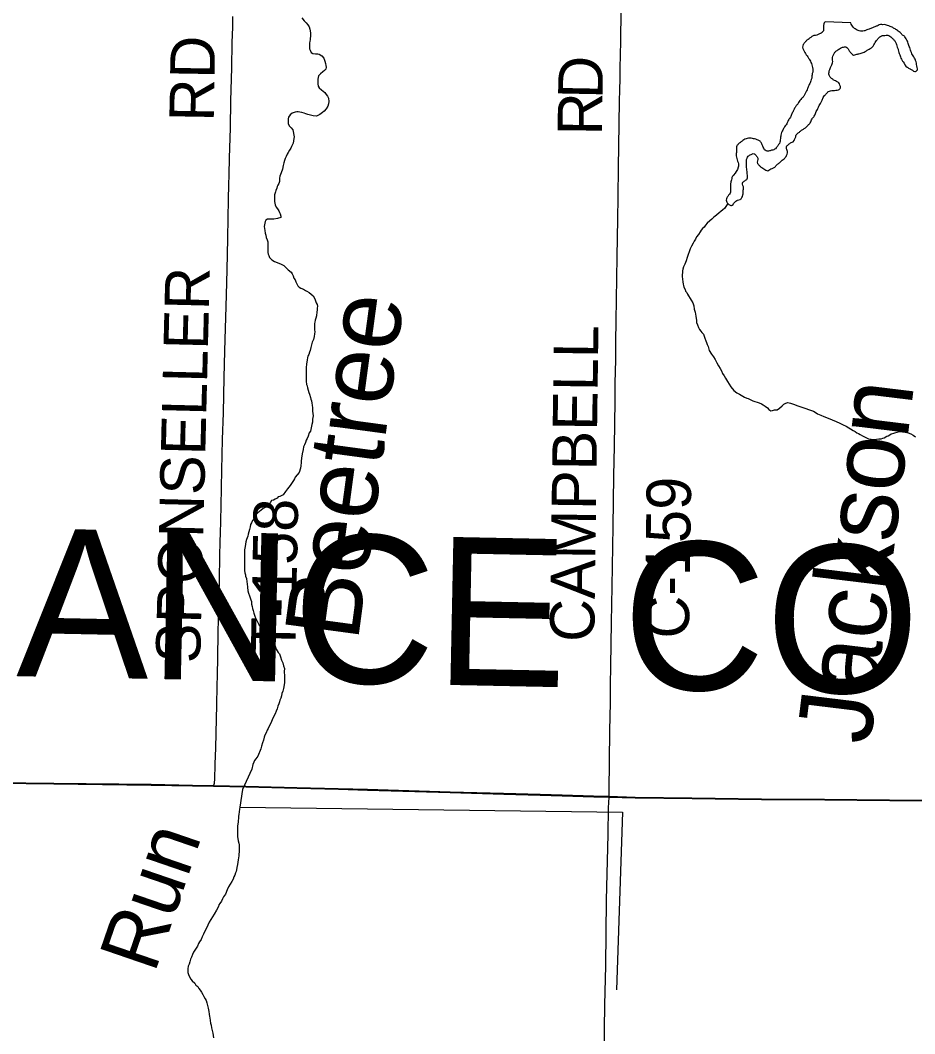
# Model space of a CAD drawing. Extents: x -483 to 680, y 0 to 440.
# Drawn here: x 186.6 to 243.8, y 110.1 to 175 of the extents above; entities that cross this region are included whole.
import ezdxf

# ---------------------------------------------------------------- set-up
doc = ezdxf.new("R2010")
doc.units = 0
for name, color, linetype in [('GM_X_County_Road', 7, 'Continuous'), ('GM_X_County_Road_Text', 7, 'Continuous'), ('GM_X_County_Text', 7, 'Continuous'), ('GM_X_Minor_Lake', 7, 'Continuous'), ('GM_X_Minor_Lake_Text', 7, 'Continuous'), ('GM_X_Minor_River', 7, 'Continuous'), ('GM_X_Minor_River_Text', 7, 'Continuous'), ('GM_X_Township_Road', 7, 'Continuous'), ('GM_X_Township_Road_Text', 7, 'Continuous'), ('SH_Cut_Line', 7, 'Continuous')]:
    doc.layers.add(name, color=color, linetype=linetype)

msp = doc.modelspace()

# ---------------------------------------------------------------- linework, layer by layer
at = {"layer": 'GM_X_County_Road'}
msp.add_lwpolyline([(224.218, 125.28), (224.224, 125.698), (224.248, 127.556), (224.281, 129.546), (224.306, 131.317), (224.323, 132.436), (224.343, 133.679), (224.387, 136.445), (224.414, 138.745), (224.481, 142.598), (224.502, 144.183), (224.53, 145.83), (224.561, 147.726), (224.605, 150.616), (224.619, 151.766), (224.645, 153.258), (224.654, 154.408), (224.677, 155.744), (224.737, 159.846), (224.778, 162.27), (224.798, 163.637), (224.823, 165.595), (224.853, 166.9), (224.896, 169.821), (224.912, 170.505), (224.923, 171.252), (224.939, 171.903), (224.977, 173.612), (225.006, 175.605)], dxfattribs=at)
at = {"layer": 'GM_X_Minor_Lake'}
msp.add_line((239.676, 174.8), (238.039, 174.867), dxfattribs=at)
for points in [[(238.039, 174.867), (238.031, 174.866), (237.952, 174.735), (237.928, 174.564), (237.943, 174.393), (237.881, 174.224), (237.688, 174.096), (237.515, 174.024), (237.324, 173.992), (237.15, 173.901), (237.014, 173.791), (236.879, 173.699), (236.761, 173.57), (236.643, 173.421), (236.601, 173.251), (236.653, 173.078), (236.744, 172.905), (236.927, 172.634), (237.018, 172.48), (237.163, 172.21), (237.215, 172.037), (237.248, 171.846), (237.243, 171.656), (237.201, 171.486), (237.197, 171.354), (237.155, 171.184), (237.113, 171.033), (236.992, 170.808), (236.911, 170.601), (236.85, 170.451), (236.769, 170.282), (236.67, 170.113), (236.533, 169.965), (236.336, 169.704), (236.237, 169.555), (236.118, 169.387), (236.018, 169.2), (235.918, 168.994), (235.817, 168.768), (235.678, 168.563), (235.617, 168.412), (235.538, 168.282), (235.439, 168.151), (235.338, 167.945), (235.258, 167.795), (235.216, 167.625), (235.193, 167.493), (235.17, 167.322), (235.147, 167.171), (235.067, 167.021), (234.948, 166.853), (234.754, 166.687), (234.62, 166.653), (234.428, 166.601)], [(238.002, 170.154), (238.12, 170.284), (238.256, 170.413), (238.391, 170.466), (238.562, 170.481), (238.715, 170.496), (238.887, 170.529), (239.023, 170.659), (238.99, 170.831), (238.917, 170.965), (238.768, 171.064), (238.636, 171.125), (238.487, 171.224), (238.357, 171.341), (238.285, 171.514), (238.289, 171.647), (238.331, 171.817), (238.392, 171.949), (238.472, 172.117), (238.514, 172.249), (238.518, 172.42), (238.504, 172.592), (238.565, 172.761), (238.665, 172.929), (238.801, 173.04), (239.014, 173.186), (239.206, 173.257), (239.359, 173.272), (239.489, 173.173), (239.58, 173.019), (239.728, 172.844), (239.858, 172.745), (240.011, 172.779), (240.203, 172.831), (240.337, 172.866), (240.606, 172.972), (240.78, 173.082), (240.915, 173.173), (241.07, 173.264), (241.149, 173.395), (241.229, 173.545), (241.328, 173.675), (241.446, 173.824), (241.582, 173.935), (241.717, 173.988), (241.85, 174.003), (242.041, 174.017), (242.172, 173.957), (242.303, 173.858), (242.432, 173.722), (242.542, 173.567), (242.648, 173.26), (242.72, 173.087), (242.753, 172.915), (242.806, 172.762), (242.86, 172.627), (242.913, 172.474), (243.023, 172.319), (243.28, 171.97), (243.467, 171.87), (243.617, 171.771), (243.767, 171.691), (243.941, 171.8), (243.926, 171.953), (243.893, 172.143), (243.859, 172.315), (243.788, 172.488), (243.715, 172.623), (243.624, 172.759), (243.552, 172.913), (243.499, 173.066), (243.446, 173.238), (243.358, 173.488), (243.305, 173.641), (243.213, 173.777), (243.141, 173.912), (242.992, 174.03), (242.844, 174.186), (242.713, 174.284), (242.508, 174.423), (242.32, 174.523), (242.189, 174.583), (242.038, 174.644), (241.906, 174.686), (241.735, 174.691), (241.583, 174.695), (241.43, 174.642), (241.257, 174.57), (241.065, 174.499), (240.853, 174.41), (240.699, 174.357), (240.526, 174.286), (240.222, 174.294), (239.959, 174.415), (239.829, 174.533), (239.738, 174.668), (239.676, 174.8)], [(234.428, 166.601), (234.258, 166.625), (234.11, 166.781), (234.056, 166.915), (233.966, 167.107), (233.837, 167.263), (233.687, 167.324), (233.517, 167.385), (233.384, 167.408), (233.214, 167.432), (232.908, 167.364), (232.772, 167.272), (232.617, 167.163), (232.481, 167.052), (232.382, 166.884), (232.372, 166.523), (232.35, 166.391), (232.364, 166.219), (232.469, 165.874), (232.503, 165.702), (232.48, 165.57), (232.182, 165.065), (232.083, 164.916), (232.06, 164.764), (232.018, 164.632), (231.993, 164.405), (231.984, 164.044), (231.961, 163.912), (231.863, 163.781), (231.763, 163.613), (231.721, 163.462), (231.755, 163.328), (231.885, 163.192), (232.054, 163.13), (232.23, 163.296), (232.444, 163.462), (232.597, 163.496), (232.714, 163.625), (232.776, 163.795), (232.798, 163.927), (232.803, 164.098), (232.825, 164.231), (232.758, 164.574), (232.895, 164.704), (233.05, 164.833), (233.073, 164.965), (233.044, 165.308), (233.029, 165.46), (233.014, 165.632), (233.019, 165.803), (233.004, 165.974), (233.047, 166.144), (233.126, 166.275), (233.301, 166.384), (233.492, 166.436), (233.622, 166.319), (233.732, 166.145), (233.708, 165.974), (233.722, 165.803), (233.852, 165.666), (233.982, 165.549), (234.113, 165.469), (234.376, 165.348), (234.511, 165.421), (234.646, 165.493), (234.82, 165.583), (234.957, 165.732), (235.112, 165.861), (235.288, 166.027), (235.423, 166.118), (235.541, 166.267), (235.602, 166.399), (235.625, 166.569), (235.591, 166.703), (235.577, 166.893), (235.695, 167.023), (235.869, 167.151), (236.004, 167.205), (236.084, 167.355), (236.164, 167.505), (236.186, 167.637), (236.323, 167.766), (236.459, 167.877), (236.614, 167.987), (236.788, 168.096), (236.944, 168.263), (237.081, 168.411), (237.202, 168.674), (237.34, 168.841), (237.441, 169.067), (237.501, 169.198), (237.581, 169.329), (237.662, 169.517), (237.742, 169.648), (237.822, 169.817), (237.923, 170.023), (238.002, 170.154)]]:
    msp.add_spline(points, degree=3, dxfattribs=at)
at = {"layer": 'GM_X_Minor_River'}
for points in [[(204.58, 175.128), (204.727, 174.933), (204.856, 174.814), (204.966, 174.677), (205.038, 174.542), (205.091, 174.407), (205.121, 174.159), (205.136, 174.044), (205.107, 173.722), (205.085, 173.627), (205.062, 173.514), (205.058, 173.4), (205.055, 173.286), (205.07, 173.152), (205.104, 173.056), (205.176, 172.92), (205.288, 172.84), (205.44, 172.835), (205.592, 172.83), (205.687, 172.808), (205.854, 172.689), (205.983, 172.551), (206.053, 172.359), (206.087, 172.205), (206.12, 172.071), (206.136, 171.976), (206.113, 171.843), (206.015, 171.751), (205.917, 171.678), (205.761, 171.55), (205.643, 171.421), (205.598, 171.213), (205.595, 171.118), (205.591, 171.004), (205.607, 170.909), (205.621, 170.756), (205.675, 170.64), (205.842, 170.52), (206.046, 170.342), (206.138, 170.225), (206.21, 170.109), (206.283, 169.992), (206.295, 169.783), (206.271, 169.631), (206.228, 169.48), (206.127, 169.313), (206.009, 169.164)], [(206.009, 169.164), (205.891, 169.073), (205.735, 168.945), (205.638, 168.891), (205.503, 168.839), (205.294, 168.865), (205.124, 168.908), (204.954, 168.952), (204.841, 168.994), (204.729, 169.035), (204.578, 169.078), (204.445, 169.102), (204.35, 169.105), (204.255, 169.108), (204.14, 169.093), (203.966, 169.022), (203.83, 168.913), (203.73, 168.783), (203.708, 168.67), (203.703, 168.518), (203.698, 168.366), (203.769, 168.211), (203.899, 168.093), (204.009, 167.956), (204.09, 167.516), (204.067, 167.402), (204.044, 167.27), (204.02, 167.119), (203.959, 166.987), (203.917, 166.894), (203.876, 166.8), (203.796, 166.669), (203.696, 166.52), (203.635, 166.408), (203.573, 166.258), (203.512, 166.127), (203.47, 165.995), (203.427, 165.845), (203.383, 165.675), (203.338, 165.448), (203.254, 165.203), (203.171, 164.997), (203.148, 164.865), (203.145, 164.77), (203.141, 164.656), (203.099, 164.524), (203.039, 164.431), (202.998, 164.337), (202.975, 164.224), (202.914, 164.092), (202.892, 163.998), (202.829, 163.81), (202.826, 163.715), (202.822, 163.601), (202.834, 163.372), (202.85, 163.277), (202.865, 163.162), (202.936, 163.007), (203.029, 162.909), (203.1, 162.774), (203.154, 162.677), (203.189, 162.581), (203.223, 162.446), (203.239, 162.351), (203.028, 162.301), (202.779, 162.252), (202.607, 162.238), (202.474, 162.243), (202.379, 162.246), (202.263, 162.193), (202.222, 162.099), (202.199, 161.986), (202.177, 161.891), (202.174, 161.777), (202.188, 161.644), (202.204, 161.529), (202.236, 161.357), (202.27, 161.222), (202.303, 161.069), (202.356, 160.934), (202.409, 160.799), (202.406, 160.704), (202.399, 160.495), (202.395, 160.381), (202.391, 160.248), (202.406, 160.114), (202.422, 160.019), (202.457, 159.923), (202.51, 159.788), (202.658, 159.65), (202.826, 159.549), (203.201, 159.384), (203.295, 159.343), (203.427, 159.282), (203.575, 159.144), (203.704, 159.006), (203.89, 158.867), (203.962, 158.751), (204.015, 158.616), (204.068, 158.481), (204.14, 158.364)], [(231.825, 163.255), (231.612, 162.935), (231.495, 162.844), (231.377, 162.733), (231.26, 162.661), (231.103, 162.514), (231.006, 162.441), (230.908, 162.349), (230.79, 162.239), (230.673, 162.148), (230.496, 161.982), (230.397, 161.872), (230.298, 161.742), (230.2, 161.65), (230.12, 161.538), (230.041, 161.446), (229.94, 161.278), (229.821, 161.111), (229.74, 160.961), (229.66, 160.85), (229.599, 160.719), (229.497, 160.513), (229.415, 160.344), (229.352, 160.156), (229.271, 159.988), (229.208, 159.799), (229.144, 159.592), (229.06, 159.367), (228.979, 159.198), (228.936, 159.047), (228.914, 158.953), (228.91, 158.839), (228.905, 158.687), (228.902, 158.573), (228.915, 158.401), (228.929, 158.23), (228.963, 158.095), (228.979, 158), (229.014, 157.903), (229.085, 157.749), (229.12, 157.653), (229.193, 157.555), (229.247, 157.458), (229.482, 157.07), (229.572, 156.896), (229.642, 156.703), (229.673, 156.493), (229.724, 156.301), (229.758, 156.167), (229.773, 156.052), (229.787, 155.9), (229.803, 155.785), (229.817, 155.632), (229.87, 155.497), (229.94, 155.324), (230.012, 155.188), (230.085, 155.091), (230.158, 154.993), (230.269, 154.894), (230.303, 154.76), (230.356, 154.625), (230.408, 154.471), (230.443, 154.356), (230.496, 154.24), (230.549, 154.105), (230.616, 153.837), (230.781, 153.622), (230.89, 153.447), (230.998, 153.272), (231.106, 153.06), (231.214, 152.866), (231.322, 152.691), (231.413, 152.555), (231.484, 152.381), (231.574, 152.226), (231.665, 152.071), (231.791, 151.858), (232.009, 151.527), (232.192, 151.293), (232.396, 151.134), (232.565, 151.052), (232.677, 150.991), (232.771, 150.931), (232.882, 150.851), (233.033, 150.789), (233.127, 150.767), (233.296, 150.686), (233.408, 150.625), (233.54, 150.582), (233.691, 150.539), (233.823, 150.497), (233.973, 150.435), (234.086, 150.374), (234.197, 150.294), (234.346, 150.175), (234.438, 150.077), (234.569, 149.997), (234.664, 150.013), (234.799, 150.046)], [(204.14, 158.364), (204.193, 158.248), (204.228, 158.152), (204.318, 157.978), (204.411, 157.899), (204.504, 157.838), (204.674, 157.776), (204.804, 157.695), (204.897, 157.635), (205.047, 157.554), (205.177, 157.455), (205.307, 157.336), (205.396, 157.143), (205.483, 156.893), (205.556, 156.796), (205.572, 156.681), (205.548, 156.549), (205.545, 156.435), (205.541, 156.32), (205.514, 156.074), (205.471, 155.923), (205.429, 155.792), (205.406, 155.659), (205.383, 155.565), (205.379, 155.432), (205.393, 155.279), (205.39, 155.165), (205.405, 155.051), (205.382, 154.918), (205.357, 154.748), (205.313, 154.54), (205.231, 154.371), (205.188, 154.202), (205.144, 154.032), (205.1, 153.843), (205.058, 153.73), (205.016, 153.599), (204.955, 153.486), (204.933, 153.392), (204.909, 153.222), (204.882, 152.994), (204.856, 152.748), (204.851, 152.615), (204.848, 152.501), (204.862, 152.367), (204.859, 152.253), (204.851, 152.006), (204.847, 151.892), (204.879, 151.682), (204.914, 151.586), (204.928, 151.452), (205.014, 151.164), (205.068, 151.048), (205.137, 150.836), (205.153, 150.741), (205.188, 150.625), (205.221, 150.472), (205.236, 150.358), (205.25, 150.186), (205.265, 150.071), (205.261, 149.957), (205.29, 149.671), (205.265, 149.463), (205.259, 149.272), (205.216, 149.122), (205.193, 149.008), (205.17, 148.895), (205.126, 148.687), (205.046, 148.576), (204.982, 148.369), (204.92, 148.218), (204.859, 148.106), (204.817, 147.956), (204.736, 147.806), (204.675, 147.694), (204.65, 147.505), (204.603, 147.24), (204.556, 146.956), (204.531, 146.767), (204.528, 146.672), (204.502, 146.463), (204.497, 146.311), (204.413, 146.048), (204.275, 145.9), (204.156, 145.752), (204.114, 145.639), (204.034, 145.528), (203.834, 145.211), (203.754, 145.099), (203.655, 144.988), (203.536, 144.821), (203.377, 144.617), (203.164, 144.51), (203.068, 144.494), (202.989, 144.402), (202.873, 144.33), (202.757, 144.276), (202.641, 144.242), (202.56, 144.093), (202.403, 143.927), (202.227, 143.799)], [(234.799, 150.046), (234.971, 150.06), (235.126, 150.149), (235.284, 150.316), (235.401, 150.407), (235.517, 150.479), (235.652, 150.513), (235.822, 150.488), (236.01, 150.406), (236.292, 150.301), (236.669, 150.175), (237.102, 150.027), (237.291, 149.964), (237.403, 149.903), (237.552, 149.803), (237.759, 149.72), (237.965, 149.618), (238.229, 149.514), (238.492, 149.411), (238.736, 149.307), (238.98, 149.204), (239.186, 149.102), (239.374, 149.001), (239.841, 148.719), (239.953, 148.658), (240.065, 148.579), (240.178, 148.537), (240.271, 148.477), (240.421, 148.396), (240.608, 148.294), (240.814, 148.192), (240.985, 148.168), (241.136, 148.144), (241.232, 148.16), (241.328, 148.176), (241.48, 148.189), (241.614, 148.204), (241.73, 148.238), (241.825, 148.254), (241.981, 148.363), (242.077, 148.398), (242.174, 148.452), (242.272, 148.525), (242.425, 148.558), (242.714, 148.643), (242.847, 148.658), (242.981, 148.654), (243.151, 148.629), (243.34, 148.585), (243.529, 148.521), (243.678, 148.421), (243.827, 148.321)], [(202.227, 143.799), (202.111, 143.746), (201.974, 143.636), (201.876, 143.545), (201.759, 143.453), (201.641, 143.324), (201.539, 143.118), (201.42, 142.97), (201.358, 142.82), (201.297, 142.708), (201.273, 142.556), (201.23, 142.387), (201.188, 142.255), (201.145, 142.104), (201.121, 141.972), (201.08, 141.859), (201.039, 141.765), (200.996, 141.614), (200.948, 141.312), (200.903, 141.104), (200.899, 140.971), (200.911, 140.761), (200.906, 140.609), (200.903, 140.495), (200.916, 140.324), (200.913, 140.21), (200.91, 140.115), (200.905, 139.981), (200.899, 139.772), (200.932, 139.619), (200.966, 139.504), (200.982, 139.408), (201.034, 139.254), (201.066, 139.044), (201.081, 138.911), (201.093, 138.701), (201.124, 138.472), (201.157, 138.318), (201.228, 138.145), (201.262, 138.029), (201.315, 137.895), (201.349, 137.779), (201.363, 137.627), (201.396, 137.473), (201.43, 137.339), (201.465, 137.224), (201.497, 137.033), (201.584, 136.782), (201.674, 136.608), (201.782, 136.414), (201.853, 136.279), (201.964, 136.161), (202.037, 136.064), (202.09, 135.948), (202.328, 135.636), (202.438, 135.518), (202.548, 135.381), (202.64, 135.283), (202.712, 135.147), (202.804, 135.03), (202.877, 134.933), (202.928, 134.741), (203.054, 134.527), (203.147, 134.448), (203.217, 134.256), (203.267, 134.045), (203.357, 133.87), (203.408, 133.679), (203.459, 133.506), (203.453, 133.316), (203.463, 133.011), (203.474, 132.782), (203.469, 132.611), (203.445, 132.46), (203.4, 132.233), (203.356, 132.044), (203.294, 131.894), (203.27, 131.762), (203.227, 131.611), (203.166, 131.48), (203.143, 131.367), (203.101, 131.235), (203.039, 131.085), (202.996, 130.915), (202.934, 130.765), (202.871, 130.596), (202.77, 130.409), (202.688, 130.221), (202.585, 129.997), (202.484, 129.81), (202.422, 129.66), (202.362, 129.566), (202.3, 129.397), (202.218, 129.229), (202.176, 129.116), (202.132, 128.927), (202.069, 128.739), (202.005, 128.532), (201.943, 128.363), (201.756, 127.894), (201.637, 127.726)], [(201.637, 127.726), (201.557, 127.615), (201.515, 127.502), (201.435, 127.372), (201.368, 127.069), (200.789, 125.771)], [(200.789, 125.77), (200.619, 124.624), (200.581, 124.511), (200.542, 124.169), (200.523, 124.054), (200.523, 123.902), (200.504, 123.788), (200.503, 123.674), (200.484, 123.56), (200.465, 123.408), (200.465, 123.313), (200.465, 123.218), (200.464, 123.123), (200.464, 122.952), (200.464, 122.838), (200.464, 122.724), (200.483, 122.629), (200.501, 122.477), (200.539, 122.325), (200.558, 122.23), (200.558, 122.078), (200.557, 121.888), (200.557, 121.754), (200.538, 121.64), (200.538, 121.526), (200.518, 121.393), (200.499, 121.26), (200.48, 121.108), (200.46, 120.956), (200.422, 120.767), (200.403, 120.633), (200.365, 120.52), (200.326, 120.425), (200.288, 120.292), (200.231, 120.178), (200.174, 120.026), (200.097, 119.874), (199.983, 119.703), (199.887, 119.533), (199.792, 119.343), (199.697, 119.077), (199.563, 118.906), (199.506, 118.773), (199.429, 118.621), (199.334, 118.47), (199.277, 118.375), (199.239, 118.28), (199.124, 118.052), (198.972, 117.786), (198.647, 117.274), (198.571, 117.084), (198.476, 116.895), (198.38, 116.705), (198.285, 116.515), (198.208, 116.344), (198.132, 116.173), (198.036, 116.022), (197.96, 115.908), (197.903, 115.737), (197.77, 115.547), (197.655, 115.357), (197.579, 115.206), (197.521, 115.035), (197.464, 114.902), (197.407, 114.731), (197.368, 114.598), (197.311, 114.465), (197.292, 114.294), (197.292, 114.161), (197.291, 114.047), (197.329, 113.933), (197.386, 113.781), (197.481, 113.628), (197.557, 113.533), (197.727, 113.38), (197.803, 113.247), (197.917, 113.152), (197.993, 113.038), (198.069, 112.923), (198.164, 112.79), (198.24, 112.657), (198.315, 112.523), (198.391, 112.371), (198.448, 112.257), (198.505, 112.105), (198.542, 111.952), (198.58, 111.781), (198.637, 111.553), (198.656, 111.382), (198.674, 111.249), (198.693, 111.154), (198.73, 110.811), (198.768, 110.678), (198.806, 110.526), (198.844, 110.355), (198.881, 110.165), (198.919, 109.879)], [(200.619, 124.624), (225.09, 124.307), (224.689, 112.941)]]:
    msp.add_lwpolyline(points, dxfattribs=at)
at = {"layer": 'GM_X_Township_Road'}
msp.add_line((223.291, 125.299), (224.218, 125.28), dxfattribs=at)
for points in [[(198.926, 125.972), (198.97, 126.109), (198.982, 126.171), (198.996, 126.238), (199.002, 126.385), (199.043, 127.41), (199.069, 128.404), (199.092, 129.367), (199.131, 131.169), (199.16, 132.38), (199.173, 133.095), (199.197, 134.181), (199.212, 134.895), (199.215, 135.081), (199.217, 135.267), (199.222, 135.547), (199.231, 135.95), (199.244, 136.509), (199.255, 137.006), (199.268, 137.565), (199.28, 138.093), (199.289, 138.497), (199.299, 138.962), (199.303, 139.18), (199.31, 139.49), (199.314, 139.769), (199.321, 140.111), (199.327, 140.391), (199.335, 140.701), (199.341, 140.98), (199.351, 141.322), (199.358, 141.694), (199.368, 142.098), (199.413, 143.894), (199.442, 145.072), (199.464, 146.19), (199.511, 148.147), (199.556, 149.855), (199.607, 152.123), (199.657, 153.799), (199.674, 154.542), (199.735, 156.655), (199.773, 158.177), (199.819, 159.948), (199.842, 161.066), (199.871, 162.278), (199.895, 163.551), (199.912, 164.421), (199.925, 165.105), (199.957, 166.161), (200.004, 168.087), (200.041, 169.827), (200.094, 171.939), (200.127, 173.555), (200.142, 174.051), (200.154, 174.536), (200.17, 175.211)], [(173.822, 126.344), (176.901, 126.296), (180.945, 126.245), (185.144, 126.17), (188.721, 126.124), (194.943, 126.047), (197.587, 125.997), (198.926, 125.972)], [(198.926, 125.972), (201.008, 125.932), (204.274, 125.842), (206.917, 125.781), (208.783, 125.726), (214.069, 125.572), (217.49, 125.473), (219.822, 125.41), (221.233, 125.364), (223.242, 125.3), (223.291, 125.299)], [(223.885, 107.938), (223.905, 108.887), (223.949, 111.995), (224.01, 114.482), (224.068, 118.678), (224.165, 122.874), (224.195, 124.583), (224.218, 125.28)], [(224.218, 125.28), (225.899, 125.223), (229.529, 125.179), (233.98, 125.126), (238.02, 125.095), (244.236, 125.029), (245.044, 125.018), (246.279, 125), (247.198, 124.985), (249.012, 124.94)]]:
    msp.add_lwpolyline(points, dxfattribs=at)
at = {"layer": 'SH_Cut_Line'}
for points in [[(244.224, 125.057), (238.009, 125.123), (233.968, 125.153), (229.517, 125.207), (225.887, 125.25), (224.207, 125.308), (223.231, 125.328), (221.221, 125.392), (219.81, 125.437), (217.478, 125.501), (214.057, 125.6), (208.771, 125.753), (206.905, 125.808), (204.262, 125.87), (200.996, 125.959), (198.914, 125.999), (197.575, 126.025), (194.931, 126.075), (188.71, 126.152), (185.132, 126.197)], [(185.132, 126.197), (188.71, 126.152), (194.931, 126.075), (197.575, 126.025), (198.914, 125.999), (200.996, 125.959), (204.262, 125.87), (206.905, 125.808), (208.771, 125.753), (214.057, 125.6), (217.478, 125.501), (219.81, 125.437), (221.221, 125.392), (223.231, 125.328), (224.207, 125.308), (225.887, 125.25), (229.517, 125.207), (233.968, 125.153), (238.009, 125.123), (244.224, 125.057)]]:
    msp.add_lwpolyline(points, dxfattribs=at)

# ---------------------------------------------------------------- texts
at = {"layer": 'GM_X_County_Road_Text'}
for s, height, rotation, p in [('D', 2.841, 88.85973, (223.796, 169.925)), ('R', 2.841, 89.43991, (223.773, 167.599)), ('CAMPBELL', 2.8409, 89.23091, (223.273, 135.188)), ('C-159', 2.8409, 89.17351, (229.326, 135.4))]:
    msp.add_text(s, height=height, rotation=rotation, dxfattribs=at).set_placement(p)
at = {"layer": 'GM_X_County_Text'}
msp.add_text('DEFIANCE COUNTY', height=9.4697, rotation=358.83645, dxfattribs=at).set_placement((157.467, 133.6))
at = {"layer": 'GM_X_Minor_Lake_Text'}
msp.add_text('Run', height=3.7899, rotation=71.04206, dxfattribs=at).set_placement((195.152, 113.944))
at = {"layer": 'GM_X_Minor_River_Text'}
for s, height, rotation, p in [('Beetree', 4.7375, 82.34083, (208.153, 135.176)), ('Jackson', 4.7376, 83.04649, (240.916, 128.573))]:
    msp.add_text(s, height=height, rotation=rotation, dxfattribs=at).set_placement(p)
at = {"layer": 'GM_X_Township_Road_Text'}
for s, rotation, p in [('RD', 89.01842, (198.94, 168.473)), ('SPONSELLER', 88.57011, (198.064, 133.82)), ('T-158', 88.89427, (204.154, 134.422))]:
    msp.add_text(s, height=2.8409, rotation=rotation, dxfattribs=at).set_placement(p)

doc.saveas('drawing.dxf')
